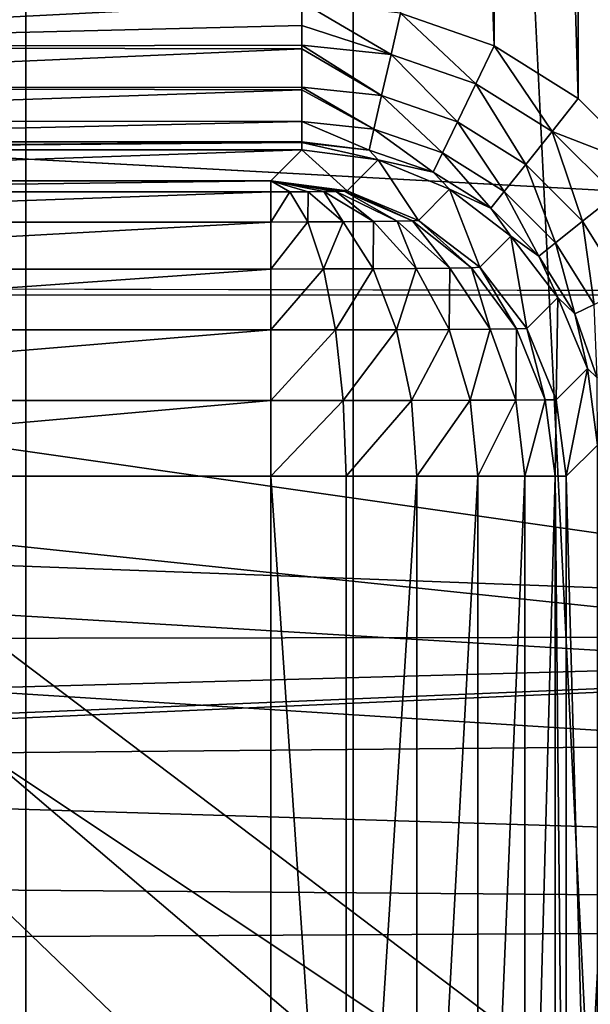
# Model space of a CAD drawing. Header units: millimetres. Extents: x -40 to 40, y -40 to 40.
# Tile 257 of 341: x 25 to 27, y -7.9 to -4.6. Entities that reach past the tile are written whole.
import ezdxf

# ---------------------------------------------------------------- set-up
doc = ezdxf.new("R2010")
doc.units = ezdxf.units.MM
doc.header["$LTSCALE"] = 26.699852
for name, color, linetype in [('1', 7, 'CONTINUOUS'), ('104', 7, 'CONTINUOUS'), ('109', 7, 'CONTINUOUS'), ('139', 7, 'CONTINUOUS'), ('16', 7, 'CONTINUOUS'), ('163', 7, 'CONTINUOUS'), ('385', 7, 'CONTINUOUS'), ('389', 7, 'CONTINUOUS'), ('48', 7, 'CONTINUOUS'), ('60', 7, 'CONTINUOUS'), ('816', 7, 'CONTINUOUS'), ('824', 7, 'CONTINUOUS'), ('825', 7, 'CONTINUOUS'), ('826', 7, 'CONTINUOUS'), ('827', 7, 'CONTINUOUS'), ('828', 7, 'CONTINUOUS'), ('829', 7, 'CONTINUOUS'), ('830', 7, 'CONTINUOUS'), ('831', 7, 'CONTINUOUS')]:
    doc.layers.add(name, color=color, linetype=linetype)

msp = doc.modelspace()

# ---------------------------------------------------------------- linework, layer by layer
at = {"layer": '1', "linetype": 'Continuous'}
for points in [[(25.0582, 30.5342), (21.9445, 32.8434), (25.0583, -30.5341), (25.0582, 30.5342)], [(25.0583, -30.5341), (21.9445, 32.8434), (21.9451, -32.843), (25.0583, -30.5341)], [(27.9309, 27.9306), (25.0582, 30.5342), (27.9306, -27.9309), (27.9309, 27.9306)], [(27.9306, -27.9309), (25.0582, 30.5342), (25.0583, -30.5341), (27.9306, -27.9309)]]:
    msp.add_3dface(points, dxfattribs=at)
at = {"layer": '104', "linetype": 'Continuous'}
for points in [[(31.8247, -3.3452, -730), (23.483, -3.9707, -730), (5.6924, -5.6921, -730), (31.8247, -3.3452, -730)], [(31.3007, -6.6534, -730), (31.8247, -3.3452, -730), (5.6924, -5.6921, -730), (31.3007, -6.6534, -730)], [(4.4723, -6.6933, -730), (31.3007, -6.6534, -730), (5.6924, -5.6921, -730), (4.4723, -6.6933, -730)], [(0, -8.05, -730), (31.3007, -6.6534, -730), (1.5705, -7.8953, -730), (0, -8.05, -730)], [(30.4337, -9.8888, -730), (31.3007, -6.6534, -730), (0, -8.05, -730), (30.4337, -9.8888, -730)], [(1.5705, -7.8953, -730), (31.3007, -6.6534, -730), (3.0804, -7.4373, -730), (1.5705, -7.8953, -730)], [(3.0804, -7.4373, -730), (31.3007, -6.6534, -730), (4.4723, -6.6933, -730), (3.0804, -7.4373, -730)]]:
    msp.add_3dface(points, dxfattribs=at)
at = {"layer": '109', "linetype": 'Continuous'}
for points in [[(32.3094, -3.515, -733), (31.74, -6.9873, -733), (9.9773, -3.8656, -733), (32.3094, -3.515, -733)], [(9.9773, -3.8656, -733), (31.74, -6.9873, -733), (9.0973, -5.6329, -733), (9.9773, -3.8656, -733)], [(9.0973, -5.6329, -733), (31.74, -6.9873, -733), (7.9072, -7.2087, -733), (9.0973, -5.6329, -733)], [(31.74, -6.9873, -733), (30.7983, -10.3786, -733), (7.9072, -7.2087, -733), (31.74, -6.9873, -733)], [(7.9072, -7.2087, -733), (30.7983, -10.3786, -733), (6.4476, -8.5392, -733), (7.9072, -7.2087, -733)]]:
    msp.add_3dface(points, dxfattribs=at)
at = {"layer": '139', "linetype": 'Continuous'}
for points in [[(26.9268, 4.8359, -733), (27.1641, -5.0732, -733), (27.1642, 5.0733, -733), (26.9268, 4.8359, -733)], [(26.6422, 4.6571, -733), (26.9267, -4.8358, -733), (26.9268, 4.8359, -733), (26.6422, 4.6571, -733)], [(26.9267, -4.8358, -733), (27.1641, -5.0732, -733), (26.9268, 4.8359, -733), (26.9267, -4.8358, -733)], [(26.3254, 4.5463, -733), (26.6426, -4.6573, -733), (26.6422, 4.6571, -733), (26.3254, 4.5463, -733)], [(26.6426, -4.6573, -733), (26.9267, -4.8358, -733), (26.6422, 4.6571, -733), (26.6426, -4.6573, -733)], [(26.3254, -4.5463, -733), (26.6426, -4.6573, -733), (26.3254, 4.5463, -733), (26.3254, -4.5463, -733)]]:
    msp.add_3dface(points, dxfattribs=at)
at = {"layer": '16', "linetype": 'Continuous'}
for points in [[(-33.9501, -1.8406, -3.5), (33.5521, -5.5004, -3.5), (-5, -5.4103, -3.5), (-33.9501, -1.8406, -3.5)], [(33.5521, -5.5004, -3.5), (-33.9501, -1.8406, -3.5), (33.9501, -1.8406, -3.5), (33.5521, -5.5004, -3.5)], [(-5, -5.4103, -3.5), (33.5521, -5.5004, -3.5), (-4.2222, -5.5047, -3.5), (-5, -5.4103, -3.5)], [(33.5521, -5.5004, -3.5), (32.7609, -9.0952, -3.5), (-4.2222, -5.5047, -3.5), (33.5521, -5.5004, -3.5)], [(-4.2222, -5.5047, -3.5), (32.7609, -9.0952, -3.5), (-3.4895, -5.7826, -3.5), (-4.2222, -5.5047, -3.5)], [(-3.4895, -5.7826, -3.5), (32.7609, -9.0952, -3.5), (-2.8449, -6.2276, -3.5), (-3.4895, -5.7826, -3.5)], [(-2.8449, -6.2276, -3.5), (32.7609, -9.0952, -3.5), (-2.3253, -6.814, -3.5), (-2.8449, -6.2276, -3.5)], [(-2.3253, -6.814, -3.5), (32.7609, -9.0952, -3.5), (-1.9613, -7.5076, -3.5), (-2.3253, -6.814, -3.5)], [(-1.9613, -7.5076, -3.5), (32.7609, -9.0952, -3.5), (-1.7737, -8.2688, -3.5), (-1.9613, -7.5076, -3.5)]]:
    msp.add_3dface(points, dxfattribs=at)
at = {"layer": '163', "linetype": 'Continuous'}
for points in [[(29.4827, -1.9913, -823.9652), (24.9125, -14.5088, -823.7467), (2.4565, -1.9913, -823.9652), (29.4827, -1.9913, -823.9652)], [(24.9125, -14.5088, -823.7467), (29.4827, -1.9913, -823.9652), (25.6898, -14.4411, -823.7479), (24.9125, -14.5088, -823.7467)], [(25.6898, -14.4411, -823.7479), (29.4827, -1.9913, -823.9652), (26.4436, -14.2402, -823.7514), (25.6898, -14.4411, -823.7479)], [(26.4436, -14.2402, -823.7514), (29.4827, -1.9913, -823.9652), (27.1523, -13.9117, -823.7572), (26.4436, -14.2402, -823.7514)]]:
    msp.add_3dface(points, dxfattribs=at)
at = {"layer": '385', "linetype": 'Continuous'}
for points in [[(25.6898, -14.4411, -743.2479), (20.5297, -14.5087, -743.2467), (20.7159, -3.4651, -743.4395), (25.6898, -14.4411, -743.2479)], [(29.338, -10.8245, -743.3111), (29.131, -11.5755, -743.2979), (20.7159, -3.4651, -743.4395), (29.338, -10.8245, -743.3111)], [(29.131, -11.5755, -743.2979), (28.7971, -12.2804, -743.2856), (20.7159, -3.4651, -743.4395), (29.131, -11.5755, -743.2979)], [(28.7971, -12.2804, -743.2856), (28.3466, -12.9168, -743.2745), (20.7159, -3.4651, -743.4395), (28.7971, -12.2804, -743.2856)], [(28.3466, -12.9168, -743.2745), (27.793, -13.466, -743.2649), (20.7159, -3.4651, -743.4395), (28.3466, -12.9168, -743.2745)], [(27.793, -13.466, -743.2649), (27.1523, -13.9117, -743.2572), (20.7159, -3.4651, -743.4395), (27.793, -13.466, -743.2649)], [(27.1523, -13.9117, -743.2572), (26.4436, -14.2402, -743.2514), (20.7159, -3.4651, -743.4395), (27.1523, -13.9117, -743.2572)], [(26.4436, -14.2402, -743.2514), (25.6898, -14.4411, -743.2479), (20.7159, -3.4651, -743.4395), (26.4436, -14.2402, -743.2514)], [(29.4123, -10.048, -743.3246), (29.338, -10.8245, -743.3111), (20.7159, -3.4651, -743.4395), (29.4123, -10.048, -743.3246)], [(29.4698, -3.4651, -743.4395), (29.4123, -10.048, -743.3246), (20.7159, -3.4651, -743.4395), (29.4698, -3.4651, -743.4395)]]:
    msp.add_3dface(points, dxfattribs=at)
at = {"layer": '389', "linetype": 'Continuous'}
for points in [[(29.4123, -10.048, -821.1754), (29.4827, -1.9913, -821.0348), (17.7718, -2.286, -821.0399), (29.4123, -10.048, -821.1754)], [(17.5509, -14.5087, -821.2533), (29.4123, -10.048, -821.1754), (17.7718, -2.286, -821.0399), (17.5509, -14.5087, -821.2533)]]:
    msp.add_3dface(points, dxfattribs=at)
at = {"layer": '48', "linetype": 'Continuous'}
for points in [[(37.6094, -3.8257, -14), (37.0295, -7.6106, -14), (6.6072, -4.415, -14), (37.6094, -3.8257, -14)], [(6.6072, -4.415, -14), (37.0295, -7.6106, -14), (5.6189, -5.6192, -14), (6.6072, -4.415, -14)], [(5.6189, -5.6192, -14), (37.0295, -7.6106, -14), (4.4148, -6.6073, -14), (5.6189, -5.6192, -14)], [(4.4148, -6.6073, -14), (37.0295, -7.6106, -14), (3.0415, -7.3415, -14), (4.4148, -6.6073, -14)], [(3.0415, -7.3415, -14), (37.0295, -7.6106, -14), (1.5504, -7.7938, -14), (3.0415, -7.3415, -14)], [(37.0295, -7.6106, -14), (36.0693, -11.3184, -14), (1.5504, -7.7938, -14), (37.0295, -7.6106, -14)], [(1.5504, -7.7938, -14), (36.0693, -11.3184, -14), (0.7781, -7.9084, -14), (1.5504, -7.7938, -14)]]:
    msp.add_3dface(points, dxfattribs=at)
at = {"layer": '60', "linetype": 'Continuous'}
for points in [[(23.5583, 26.1659, -11.5), (23.5587, -26.1655, -11.5), (26.1645, 23.5599, -11.5), (23.5583, 26.1659, -11.5)], [(23.5587, -26.1655, -11.5), (26.165, -23.5593, -11.5), (26.1645, 23.5599, -11.5), (23.5587, -26.1655, -11.5)], [(26.1645, 23.5599, -11.5), (26.165, -23.5593, -11.5), (28.4837, 20.6961, -11.5), (26.1645, 23.5599, -11.5)], [(26.165, -23.5593, -11.5), (28.4841, -20.6956, -11.5), (28.4837, 20.6961, -11.5), (26.165, -23.5593, -11.5)]]:
    msp.add_3dface(points, dxfattribs=at)
at = {"layer": '816', "linetype": 'Continuous'}
for points in [[(26.3254, -4.5463, -733), (25.9916, -4.5087, -733), (26.2933, -4.6865, -733.0211), (26.3254, -4.5463, -733)], [(26.2933, -4.6865, -733.0211), (25.9916, -4.5087, -733), (25.9916, -4.5877, -733.0063), (26.2933, -4.6865, -733.0211)], [(26.5804, -4.7857, -733.0208), (26.3254, -4.5463, -733), (26.2933, -4.6865, -733.0211), (26.5804, -4.7857, -733.0208)], [(26.6426, -4.6573, -733), (26.3254, -4.5463, -733), (26.5804, -4.7857, -733.0208), (26.6426, -4.6573, -733)], [(25.9916, -4.6542, -733.0216), (26.2933, -4.6865, -733.0211), (25.9916, -4.5877, -733.0063), (25.9916, -4.6542, -733.0216)], [(26.2933, -4.6865, -733.0211), (25.9916, -4.6542, -733.0216), (26.2616, -4.8256, -733.0903), (26.2933, -4.6865, -733.0211)], [(26.2616, -4.8256, -733.0903), (25.9916, -4.6542, -733.0216), (25.9916, -4.6669, -733.0257), (26.2616, -4.8256, -733.0903)], [(26.8381, -4.9469, -733.0206), (26.6426, -4.6573, -733), (26.5804, -4.7857, -733.0208), (26.8381, -4.9469, -733.0206)], [(26.9267, -4.8358, -733), (26.6426, -4.6573, -733), (26.8381, -4.9469, -733.0206), (26.9267, -4.8358, -733)], [(25.9916, -4.7966, -733.0913), (26.2616, -4.8256, -733.0903), (25.9916, -4.6669, -733.0257), (25.9916, -4.7966, -733.0913)], [(26.5184, -4.9144, -733.0896), (26.2933, -4.6865, -733.0211), (26.2616, -4.8256, -733.0903), (26.5184, -4.9144, -733.0896)], [(26.5804, -4.7857, -733.0208), (26.2933, -4.6865, -733.0211), (26.5184, -4.9144, -733.0896), (26.5804, -4.7857, -733.0208)], [(26.2616, -4.8256, -733.0903), (25.9916, -4.7966, -733.0913), (26.2357, -4.9391, -733.204), (26.2616, -4.8256, -733.0903)], [(26.2357, -4.9391, -733.204), (25.9916, -4.7966, -733.0913), (25.9916, -4.8058, -733.0979), (26.2357, -4.9391, -733.204)], [(26.749, -5.0587, -733.0892), (26.5804, -4.7857, -733.0208), (26.5184, -4.9144, -733.0896), (26.749, -5.0587, -733.0892)], [(26.8381, -4.9469, -733.0206), (26.5804, -4.7857, -733.0208), (26.749, -5.0587, -733.0892), (26.8381, -4.9469, -733.0206)], [(25.9916, -4.9137, -733.2068), (26.2357, -4.9391, -733.204), (25.9916, -4.8058, -733.0979), (25.9916, -4.9137, -733.2068)], [(26.4678, -5.0196, -733.203), (26.2616, -4.8256, -733.0903), (26.2357, -4.9391, -733.204), (26.4678, -5.0196, -733.203)], [(26.5184, -4.9144, -733.0896), (26.2616, -4.8256, -733.0903), (26.4678, -5.0196, -733.203), (26.5184, -4.9144, -733.0896)], [(27.1641, -5.0732, -733), (26.9267, -4.8358, -733), (26.8381, -4.9469, -733.0206), (27.1641, -5.0732, -733)], [(25.9916, -4.9822, -733.3394), (26.2196, -5.0097, -733.345), (25.9916, -4.9137, -733.2068), (25.9916, -4.9822, -733.3394)], [(26.2357, -4.9391, -733.204), (25.9916, -4.9137, -733.2068), (26.2196, -5.0097, -733.345), (26.2357, -4.9391, -733.204)], [(26.6761, -5.15, -733.2025), (26.5184, -4.9144, -733.0896), (26.4678, -5.0196, -733.203), (26.6761, -5.15, -733.2025)], [(26.749, -5.0587, -733.0892), (26.5184, -4.9144, -733.0896), (26.6761, -5.15, -733.2025), (26.749, -5.0587, -733.0892)], [(26.4362, -5.0851, -733.3438), (26.2357, -4.9391, -733.204), (26.2196, -5.0097, -733.345), (26.4362, -5.0851, -733.3438)], [(26.4678, -5.0196, -733.203), (26.2357, -4.9391, -733.204), (26.4362, -5.0851, -733.3438), (26.4678, -5.0196, -733.203)], [(26.9413, -5.251, -733.0892), (26.8381, -4.9469, -733.0206), (26.749, -5.0587, -733.0892), (26.9413, -5.251, -733.0892)], [(27.0531, -5.1619, -733.0206), (27.1641, -5.0732, -733), (26.8381, -4.9469, -733.0206), (27.0531, -5.1619, -733.0206)], [(27.0531, -5.1619, -733.0206), (26.8381, -4.9469, -733.0206), (26.9413, -5.251, -733.0892), (27.0531, -5.1619, -733.0206)], [(25.9916, -4.9845, -733.3464), (26.2196, -5.0097, -733.345), (25.9916, -4.9822, -733.3394), (25.9916, -4.9845, -733.3464)], [(26.2504, -5.0426, -733.4893), (25.9916, -4.9845, -733.3464), (25.9916, -5.0086, -733.4913), (26.2504, -5.0426, -733.4893)], [(26.2196, -5.0097, -733.345), (25.9916, -4.9845, -733.3464), (26.2504, -5.0426, -733.4893), (26.2196, -5.0097, -733.345)], [(26.4362, -5.0851, -733.3438), (26.2196, -5.0097, -733.345), (26.2504, -5.0426, -733.4893), (26.4362, -5.0851, -733.3438)], [(26.6307, -5.207, -733.3433), (26.4678, -5.0196, -733.203), (26.4362, -5.0851, -733.3438), (26.6307, -5.207, -733.3433)], [(26.6761, -5.15, -733.2025), (26.4678, -5.0196, -733.203), (26.6307, -5.207, -733.3433), (26.6761, -5.15, -733.2025)], [(26.4916, -5.1425, -733.4881), (26.4362, -5.0851, -733.3438), (26.2504, -5.0426, -733.4893), (26.4916, -5.1425, -733.4881)], [(26.85, -5.3239, -733.2025), (26.749, -5.0587, -733.0892), (26.6761, -5.15, -733.2025), (26.85, -5.3239, -733.2025)], [(26.9413, -5.251, -733.0892), (26.749, -5.0587, -733.0892), (26.85, -5.3239, -733.2025), (26.9413, -5.251, -733.0892)], [(26.6307, -5.207, -733.3433), (26.4362, -5.0851, -733.3438), (26.4916, -5.1425, -733.4881), (26.6307, -5.207, -733.3433)], [(26.6988, -5.3015, -733.4877), (26.6307, -5.207, -733.3433), (26.4916, -5.1425, -733.4881), (26.6988, -5.3015, -733.4877)], [(26.793, -5.3693, -733.3433), (26.6761, -5.15, -733.2025), (26.6307, -5.207, -733.3433), (26.793, -5.3693, -733.3433)], [(26.85, -5.3239, -733.2025), (26.6761, -5.15, -733.2025), (26.793, -5.3693, -733.3433), (26.85, -5.3239, -733.2025)], [(27.0856, -5.4816, -733.0896), (27.0531, -5.1619, -733.0206), (26.9413, -5.251, -733.0892), (27.0856, -5.4816, -733.0896)], [(26.793, -5.3693, -733.3433), (26.6307, -5.207, -733.3433), (26.6988, -5.3015, -733.4877), (26.793, -5.3693, -733.3433)], [(26.9804, -5.5322, -733.203), (26.9413, -5.251, -733.0892), (26.85, -5.3239, -733.2025), (26.9804, -5.5322, -733.203)], [(27.0856, -5.4816, -733.0896), (26.9413, -5.251, -733.0892), (26.9804, -5.5322, -733.203), (27.0856, -5.4816, -733.0896)], [(26.8576, -5.5085, -733.4881), (26.793, -5.3693, -733.3433), (26.6988, -5.3015, -733.4877), (26.8576, -5.5085, -733.4881)], [(26.9149, -5.5638, -733.3438), (26.85, -5.3239, -733.2025), (26.793, -5.3693, -733.3433), (26.9149, -5.5638, -733.3438)], [(26.9804, -5.5322, -733.203), (26.85, -5.3239, -733.2025), (26.9149, -5.5638, -733.3438), (26.9804, -5.5322, -733.203)], [(26.9149, -5.5638, -733.3438), (26.793, -5.3693, -733.3433), (26.8576, -5.5085, -733.4881), (26.9149, -5.5638, -733.3438)], [(26.9574, -5.7496, -733.4893), (26.9149, -5.5638, -733.3438), (26.8576, -5.5085, -733.4881), (26.9574, -5.7496, -733.4893)], [(26.9903, -5.7804, -733.345), (26.9804, -5.5322, -733.203), (26.9149, -5.5638, -733.3438), (26.9903, -5.7804, -733.345)], [(26.9903, -5.7804, -733.345), (26.9149, -5.5638, -733.3438), (26.9574, -5.7496, -733.4893), (26.9903, -5.7804, -733.345)], [(26.9914, -6.0084, -733.4913), (26.9903, -5.7804, -733.345), (26.9574, -5.7496, -733.4893), (26.9914, -6.0084, -733.4913)]]:
    msp.add_3dface(points, dxfattribs=at)
at = {"layer": '824', "linetype": 'Continuous'}
for points in [[(25.9916, -4.5087, -733), (23, -4.5087, -733), (23, -4.6615, -733.0239), (25.9916, -4.5087, -733)], [(25.9916, -4.5877, -733.0063), (25.9916, -4.5087, -733), (23, -4.6615, -733.0239), (25.9916, -4.5877, -733.0063)], [(25.9916, -4.6542, -733.0216), (25.9916, -4.5877, -733.0063), (23, -4.6615, -733.0239), (25.9916, -4.6542, -733.0216)], [(25.9916, -4.6669, -733.0257), (25.9916, -4.6542, -733.0216), (23, -4.6615, -733.0239), (25.9916, -4.6669, -733.0257)], [(25.9916, -4.6669, -733.0257), (23, -4.6615, -733.0239), (23, -4.7997, -733.0934), (25.9916, -4.6669, -733.0257)], [(25.9916, -4.7966, -733.0913), (25.9916, -4.6669, -733.0257), (23, -4.7997, -733.0934), (25.9916, -4.7966, -733.0913)], [(25.9916, -4.8058, -733.0979), (25.9916, -4.7966, -733.0913), (23, -4.7997, -733.0934), (25.9916, -4.8058, -733.0979)], [(25.9916, -4.8058, -733.0979), (23, -4.7997, -733.0934), (23, -4.9101, -733.2019), (25.9916, -4.8058, -733.0979)], [(25.9916, -4.9137, -733.2068), (25.9916, -4.8058, -733.0979), (23, -4.9101, -733.2019), (25.9916, -4.9137, -733.2068)], [(25.9916, -4.9137, -733.2068), (23, -4.9101, -733.2019), (23, -4.982, -733.3389), (25.9916, -4.9137, -733.2068)], [(25.9916, -4.9822, -733.3394), (25.9916, -4.9137, -733.2068), (23, -4.982, -733.3389), (25.9916, -4.9822, -733.3394)], [(25.9916, -4.9822, -733.3394), (23, -4.982, -733.3389), (23, -5.0086, -733.4913), (25.9916, -4.9822, -733.3394)], [(25.9916, -4.9845, -733.3464), (25.9916, -4.9822, -733.3394), (23, -5.0086, -733.4913), (25.9916, -4.9845, -733.3464)], [(25.9916, -5.0086, -733.4913), (25.9916, -4.9845, -733.3464), (23, -5.0086, -733.4913), (25.9916, -5.0086, -733.4913)]]:
    msp.add_3dface(points, dxfattribs=at)
at = {"layer": '825', "linetype": 'Continuous'}
for points in [[(25.9916, -5.0086, -733.4913), (23, -5.0086, -733.4913), (23, -5.1138, -739.5175), (25.9916, -5.0086, -733.4913)], [(25.9916, -5.0086, -733.4913), (23, -5.1138, -739.5175), (25.8864, -5.1138, -739.5175), (25.9916, -5.0086, -733.4913)]]:
    msp.add_3dface(points, dxfattribs=at)
at = {"layer": '826', "linetype": 'Continuous'}
for points in [[(25.8864, -5.1138, -739.5175), (23, -5.1138, -739.5175), (23, -5.1516, -739.7728), (25.8864, -5.1138, -739.5175)], [(25.8864, -5.1138, -739.5175), (23, -5.1516, -739.7728), (25.8864, -5.1516, -739.7728), (25.8864, -5.1138, -739.5175)], [(25.8864, -5.1516, -739.7728), (23, -5.2535, -740.01), (25.8864, -5.2535, -740.01), (25.8864, -5.1516, -739.7728)], [(23, -5.1516, -739.7728), (23, -5.2535, -740.01), (25.8864, -5.1516, -739.7728), (23, -5.1516, -739.7728)], [(25.8864, -5.2535, -740.01), (23, -5.4127, -740.2133), (25.8864, -5.4127, -740.2133), (25.8864, -5.2535, -740.01)], [(23, -5.2535, -740.01), (23, -5.4127, -740.2133), (25.8864, -5.2535, -740.01), (23, -5.2535, -740.01)], [(23, -5.4127, -740.2133), (23, -5.6187, -740.3689), (25.8864, -5.4127, -740.2133), (23, -5.4127, -740.2133)], [(25.8864, -5.4127, -740.2133), (23, -5.6187, -740.3689), (25.8864, -5.6187, -740.3689), (25.8864, -5.4127, -740.2133)], [(23, -5.6187, -740.3689), (23, -5.8576, -740.4667), (25.8864, -5.6187, -740.3689), (23, -5.6187, -740.3689)], [(25.8864, -5.6187, -740.3689), (23, -5.8576, -740.4667), (25.8864, -5.8576, -740.4667), (25.8864, -5.6187, -740.3689)], [(23, -6.1136, -740.5), (25.8864, -6.1136, -740.5), (25.8864, -5.8576, -740.4667), (23, -6.1136, -740.5)], [(23, -5.8576, -740.4667), (23, -6.1136, -740.5), (25.8864, -5.8576, -740.4667), (23, -5.8576, -740.4667)]]:
    msp.add_3dface(points, dxfattribs=at)
at = {"layer": '827', "linetype": 'Continuous'}
for points in [[(25.8864, -9.8865, -740.5), (23, -6.1136, -740.5), (25.8778, -10.0171, -740.5), (25.8864, -9.8865, -740.5)], [(25.8778, -10.0171, -740.5), (23, -6.1136, -740.5), (25.8523, -10.1453, -740.5), (25.8778, -10.0171, -740.5)], [(25.8523, -10.1453, -740.5), (23, -6.1136, -740.5), (25.8103, -10.2691, -740.5), (25.8523, -10.1453, -740.5)], [(25.8103, -10.2691, -740.5), (23, -6.1136, -740.5), (25.7525, -10.3864, -740.5), (25.8103, -10.2691, -740.5)], [(25.7525, -10.3864, -740.5), (23, -6.1136, -740.5), (25.6798, -10.4952, -740.5), (25.7525, -10.3864, -740.5)], [(25.6798, -10.4952, -740.5), (23, -6.1136, -740.5), (25.5935, -10.5936, -740.5), (25.6798, -10.4952, -740.5)], [(25.5935, -10.5936, -740.5), (23, -6.1136, -740.5), (25.4952, -10.6798, -740.5), (25.5935, -10.5936, -740.5)], [(25.4952, -10.6798, -740.5), (23, -6.1136, -740.5), (25.3864, -10.7525, -740.5), (25.4952, -10.6798, -740.5)], [(25.3864, -10.7525, -740.5), (23, -6.1136, -740.5), (25.2692, -10.8103, -740.5), (25.3864, -10.7525, -740.5)], [(25.2692, -10.8103, -740.5), (23, -6.1136, -740.5), (25.1455, -10.8523, -740.5), (25.2692, -10.8103, -740.5)], [(25.8864, -6.1136, -740.5), (23, -6.1136, -740.5), (25.8864, -9.8865, -740.5), (25.8864, -6.1136, -740.5)], [(25.1455, -10.8523, -740.5), (23, -6.1136, -740.5), (25.0173, -10.8778, -740.5), (25.1455, -10.8523, -740.5)]]:
    msp.add_3dface(points, dxfattribs=at)
at = {"layer": '828', "linetype": 'Continuous'}
for points in [[(25.8864, -6.1136, -740.5), (25.8864, -9.8865, -740.5), (26.1424, -9.8865, -740.4667), (25.8864, -6.1136, -740.5)], [(26.1414, -6.1136, -740.4669), (25.8864, -6.1136, -740.5), (26.1424, -9.8865, -740.4667), (26.1414, -6.1136, -740.4669)], [(26.3806, -6.1136, -740.3693), (26.1414, -6.1136, -740.4669), (26.1424, -9.8865, -740.4667), (26.3806, -6.1136, -740.3693)], [(26.3816, -9.8865, -740.3688), (26.3806, -6.1136, -740.3693), (26.1424, -9.8865, -740.4667), (26.3816, -9.8865, -740.3688)], [(26.5869, -6.1136, -740.2137), (26.3806, -6.1136, -740.3693), (26.3816, -9.8865, -740.3688), (26.5869, -6.1136, -740.2137)], [(26.5877, -9.8865, -740.2129), (26.5869, -6.1136, -740.2137), (26.3816, -9.8865, -740.3688), (26.5877, -9.8865, -740.2129)], [(26.7464, -6.1136, -740.0103), (26.5869, -6.1136, -740.2137), (26.5877, -9.8865, -740.2129), (26.7464, -6.1136, -740.0103)], [(26.7469, -9.8865, -740.0094), (26.7464, -6.1136, -740.0103), (26.5877, -9.8865, -740.2129), (26.7469, -9.8865, -740.0094)], [(26.8484, -6.1136, -739.7729), (26.7464, -6.1136, -740.0103), (26.7469, -9.8865, -740.0094), (26.8484, -6.1136, -739.7729)], [(26.8487, -9.8865, -739.7718), (26.8484, -6.1136, -739.7729), (26.7469, -9.8865, -740.0094), (26.8487, -9.8865, -739.7718)], [(26.8862, -9.8865, -739.5175), (26.8484, -6.1136, -739.7729), (26.8487, -9.8865, -739.7718), (26.8862, -9.8865, -739.5175)], [(26.8862, -6.1136, -739.5175), (26.8484, -6.1136, -739.7729), (26.8862, -9.8865, -739.5175), (26.8862, -6.1136, -739.5175)]]:
    msp.add_3dface(points, dxfattribs=at)
at = {"layer": '829', "linetype": 'Continuous'}
for points in [[(25.8864, -5.1138, -739.5175), (25.8864, -5.1516, -739.7728), (25.9517, -5.1514, -739.7645), (25.8864, -5.1138, -739.5175)], [(25.8864, -5.1138, -739.5175), (25.9517, -5.1514, -739.7645), (26.0131, -5.1511, -739.7397), (25.8864, -5.1138, -739.5175)], [(25.8864, -5.1138, -739.5175), (26.0131, -5.1511, -739.7397), (26.0663, -5.1505, -739.7001), (25.8864, -5.1138, -739.5175)], [(25.8864, -5.1138, -739.5175), (26.0663, -5.1505, -739.7001), (26.1077, -5.1497, -739.6482), (25.8864, -5.1138, -739.5175)], [(25.8864, -5.1138, -739.5175), (26.1077, -5.1497, -739.6482), (26.1347, -5.1489, -739.5873), (25.8864, -5.1138, -739.5175)], [(25.8864, -5.1138, -739.5175), (26.1347, -5.1489, -739.5873), (26.1451, -5.1479, -739.5214), (25.8864, -5.1138, -739.5175)], [(25.8864, -5.1516, -739.7728), (25.8864, -5.2535, -740.01), (25.9517, -5.1514, -739.7645), (25.8864, -5.1516, -739.7728)], [(25.9517, -5.1514, -739.7645), (25.8864, -5.2535, -740.01), (26.0126, -5.2533, -739.9938), (25.9517, -5.1514, -739.7645)], [(25.9517, -5.1514, -739.7645), (26.0126, -5.2533, -739.9938), (26.0131, -5.1511, -739.7397), (25.9517, -5.1514, -739.7645)], [(26.0131, -5.1511, -739.7397), (26.0126, -5.2533, -739.9938), (26.1314, -5.2527, -739.9459), (26.0131, -5.1511, -739.7397)], [(26.0131, -5.1511, -739.7397), (26.1314, -5.2527, -739.9459), (26.0663, -5.1505, -739.7001), (26.0131, -5.1511, -739.7397)], [(26.0663, -5.1505, -739.7001), (26.2341, -5.2518, -739.8693), (26.1077, -5.1497, -739.6482), (26.0663, -5.1505, -739.7001)], [(26.0663, -5.1505, -739.7001), (26.1314, -5.2527, -739.9459), (26.2341, -5.2518, -739.8693), (26.0663, -5.1505, -739.7001)], [(26.1077, -5.1497, -739.6482), (26.3142, -5.2507, -739.7689), (26.1347, -5.1489, -739.5873), (26.1077, -5.1497, -739.6482)], [(26.1077, -5.1497, -739.6482), (26.2341, -5.2518, -739.8693), (26.3142, -5.2507, -739.7689), (26.1077, -5.1497, -739.6482)], [(26.1347, -5.1489, -739.5873), (26.3661, -5.2493, -739.6512), (26.1451, -5.1479, -739.5214), (26.1347, -5.1489, -739.5873)], [(26.1347, -5.1489, -739.5873), (26.3142, -5.2507, -739.7689), (26.3661, -5.2493, -739.6512), (26.1347, -5.1489, -739.5873)], [(26.1451, -5.1479, -739.5214), (26.3661, -5.2493, -739.6512), (26.3862, -5.2478, -739.5238), (26.1451, -5.1479, -739.5214)], [(25.8864, -5.2535, -740.01), (25.8864, -5.4127, -740.2133), (26.0126, -5.2533, -739.9938), (25.8864, -5.2535, -740.01)], [(26.0126, -5.2533, -739.9938), (25.8864, -5.4127, -740.2133), (26.0652, -5.4125, -740.1903), (26.0126, -5.2533, -739.9938)], [(26.0126, -5.2533, -739.9938), (26.0652, -5.4125, -740.1903), (26.1314, -5.2527, -739.9459), (26.0126, -5.2533, -739.9938)], [(26.1314, -5.2527, -739.9459), (26.0652, -5.4125, -740.1903), (26.2332, -5.4119, -740.1224), (26.1314, -5.2527, -739.9459)], [(26.1314, -5.2527, -739.9459), (26.2332, -5.4119, -740.1224), (26.2341, -5.2518, -739.8693), (26.1314, -5.2527, -739.9459)], [(26.2341, -5.2518, -739.8693), (26.2332, -5.4119, -740.1224), (26.3787, -5.411, -740.0138), (26.2341, -5.2518, -739.8693)], [(26.2341, -5.2518, -739.8693), (26.3787, -5.411, -740.0138), (26.3142, -5.2507, -739.7689), (26.2341, -5.2518, -739.8693)], [(26.3142, -5.2507, -739.7689), (26.4918, -5.4097, -739.8715), (26.3661, -5.2493, -739.6512), (26.3142, -5.2507, -739.7689)], [(26.3142, -5.2507, -739.7689), (26.3787, -5.411, -740.0138), (26.4918, -5.4097, -739.8715), (26.3142, -5.2507, -739.7689)], [(26.3661, -5.2493, -739.6512), (26.565, -5.4083, -739.7048), (26.3862, -5.2478, -739.5238), (26.3661, -5.2493, -739.6512)], [(26.3661, -5.2493, -739.6512), (26.4918, -5.4097, -739.8715), (26.565, -5.4083, -739.7048), (26.3661, -5.2493, -739.6512)], [(26.3862, -5.2478, -739.5238), (26.565, -5.4083, -739.7048), (26.5933, -5.4067, -739.5247), (26.3862, -5.2478, -739.5238)], [(25.8864, -5.4127, -740.2133), (25.8864, -5.6187, -740.3689), (26.0652, -5.4125, -740.1903), (25.8864, -5.4127, -740.2133)], [(26.0652, -5.4125, -740.1903), (25.8864, -5.6187, -740.3689), (26.1058, -5.6185, -740.3407), (26.0652, -5.4125, -740.1903)], [(26.0652, -5.4125, -740.1903), (26.1058, -5.6185, -740.3407), (26.2332, -5.4119, -740.1224), (26.0652, -5.4125, -740.1903)], [(26.2332, -5.4119, -740.1224), (26.1058, -5.6185, -740.3407), (26.3119, -5.618, -740.2572), (26.2332, -5.4119, -740.1224)], [(26.2332, -5.4119, -740.1224), (26.3119, -5.618, -740.2572), (26.3787, -5.411, -740.0138), (26.2332, -5.4119, -740.1224)], [(26.3787, -5.411, -740.0138), (26.3119, -5.618, -740.2572), (26.4901, -5.6172, -740.1238), (26.3787, -5.411, -740.0138)], [(26.3787, -5.411, -740.0138), (26.4901, -5.6172, -740.1238), (26.4918, -5.4097, -739.8715), (26.3787, -5.411, -740.0138)], [(26.4918, -5.4097, -739.8715), (26.4901, -5.6172, -740.1238), (26.6286, -5.6162, -739.9491), (26.4918, -5.4097, -739.8715)], [(26.4918, -5.4097, -739.8715), (26.6286, -5.6162, -739.9491), (26.565, -5.4083, -739.7048), (26.4918, -5.4097, -739.8715)], [(26.565, -5.4083, -739.7048), (26.718, -5.6151, -739.7446), (26.5933, -5.4067, -739.5247), (26.565, -5.4083, -739.7048)], [(26.565, -5.4083, -739.7048), (26.6286, -5.6162, -739.9491), (26.718, -5.6151, -739.7446), (26.565, -5.4083, -739.7048)], [(26.5933, -5.4067, -739.5247), (26.718, -5.6151, -739.7446), (26.7522, -5.6138, -739.5238), (26.5933, -5.4067, -739.5247)], [(25.8864, -5.6187, -740.3689), (25.8864, -5.8576, -740.4667), (26.1058, -5.6185, -740.3407), (25.8864, -5.6187, -740.3689)], [(26.1058, -5.6185, -740.3407), (25.8864, -5.8576, -740.4667), (26.1318, -5.8575, -740.435), (26.1058, -5.6185, -740.3407)], [(26.1058, -5.6185, -740.3407), (26.1318, -5.8575, -740.435), (26.3119, -5.618, -740.2572), (26.1058, -5.6185, -740.3407)], [(26.3119, -5.618, -740.2572), (26.1318, -5.8575, -740.435), (26.3622, -5.8572, -740.3414), (26.3119, -5.618, -740.2572)], [(26.3119, -5.618, -740.2572), (26.3622, -5.8572, -740.3414), (26.4901, -5.6172, -740.1238), (26.3119, -5.618, -740.2572)], [(26.4901, -5.6172, -740.1238), (26.3622, -5.8572, -740.3414), (26.5611, -5.8568, -740.1919), (26.4901, -5.6172, -740.1238)], [(26.4901, -5.6172, -740.1238), (26.5611, -5.8568, -740.1919), (26.6286, -5.6162, -739.9491), (26.4901, -5.6172, -740.1238)], [(26.6286, -5.6162, -739.9491), (26.5611, -5.8568, -740.1919), (26.7154, -5.8563, -739.9965), (26.6286, -5.6162, -739.9491)], [(26.6286, -5.6162, -739.9491), (26.7154, -5.8563, -739.9965), (26.718, -5.6151, -739.7446), (26.6286, -5.6162, -739.9491)], [(26.718, -5.6151, -739.7446), (26.7154, -5.8563, -739.9965), (26.8147, -5.8556, -739.7678), (26.718, -5.6151, -739.7446)], [(26.718, -5.6151, -739.7446), (26.8147, -5.8556, -739.7678), (26.7522, -5.6138, -739.5238), (26.718, -5.6151, -739.7446)], [(26.7522, -5.6138, -739.5238), (26.8147, -5.8556, -739.7678), (26.8521, -5.8549, -739.5214), (26.7522, -5.6138, -739.5238)], [(25.8864, -5.8576, -740.4667), (25.8864, -6.1136, -740.5), (26.1318, -5.8575, -740.435), (25.8864, -5.8576, -740.4667)], [(25.8864, -6.1136, -740.5), (26.1414, -6.1136, -740.4669), (26.1318, -5.8575, -740.435), (25.8864, -6.1136, -740.5)], [(26.1318, -5.8575, -740.435), (26.1414, -6.1136, -740.4669), (26.3622, -5.8572, -740.3414), (26.1318, -5.8575, -740.435)], [(26.1414, -6.1136, -740.4669), (26.3806, -6.1136, -740.3693), (26.3622, -5.8572, -740.3414), (26.1414, -6.1136, -740.4669)], [(26.3622, -5.8572, -740.3414), (26.3806, -6.1136, -740.3693), (26.5611, -5.8568, -740.1919), (26.3622, -5.8572, -740.3414)], [(26.3806, -6.1136, -740.3693), (26.5869, -6.1136, -740.2137), (26.5611, -5.8568, -740.1919), (26.3806, -6.1136, -740.3693)], [(26.5611, -5.8568, -740.1919), (26.5869, -6.1136, -740.2137), (26.7154, -5.8563, -739.9965), (26.5611, -5.8568, -740.1919)], [(26.5869, -6.1136, -740.2137), (26.7464, -6.1136, -740.0103), (26.7154, -5.8563, -739.9965), (26.5869, -6.1136, -740.2137)], [(26.7154, -5.8563, -739.9965), (26.7464, -6.1136, -740.0103), (26.8147, -5.8556, -739.7678), (26.7154, -5.8563, -739.9965)], [(26.7464, -6.1136, -740.0103), (26.8484, -6.1136, -739.7729), (26.8147, -5.8556, -739.7678), (26.7464, -6.1136, -740.0103)], [(26.8147, -5.8556, -739.7678), (26.8484, -6.1136, -739.7729), (26.8521, -5.8549, -739.5214), (26.8147, -5.8556, -739.7678)], [(26.8484, -6.1136, -739.7729), (26.8862, -6.1136, -739.5175), (26.8521, -5.8549, -739.5214), (26.8484, -6.1136, -739.7729)]]:
    msp.add_3dface(points, dxfattribs=at)
at = {"layer": '830', "linetype": 'Continuous'}
for points in [[(25.9916, -5.0086, -733.4913), (25.8864, -5.1138, -739.5175), (26.1451, -5.1479, -739.5214), (25.9916, -5.0086, -733.4913)], [(26.2504, -5.0426, -733.4893), (25.9916, -5.0086, -733.4913), (26.1451, -5.1479, -739.5214), (26.2504, -5.0426, -733.4893)], [(26.2504, -5.0426, -733.4893), (26.1451, -5.1479, -739.5214), (26.3862, -5.2478, -739.5238), (26.2504, -5.0426, -733.4893)], [(26.4916, -5.1425, -733.4881), (26.2504, -5.0426, -733.4893), (26.3862, -5.2478, -739.5238), (26.4916, -5.1425, -733.4881)], [(26.4916, -5.1425, -733.4881), (26.3862, -5.2478, -739.5238), (26.5933, -5.4067, -739.5247), (26.4916, -5.1425, -733.4881)], [(26.6988, -5.3015, -733.4877), (26.4916, -5.1425, -733.4881), (26.5933, -5.4067, -739.5247), (26.6988, -5.3015, -733.4877)], [(26.6988, -5.3015, -733.4877), (26.5933, -5.4067, -739.5247), (26.7522, -5.6138, -739.5238), (26.6988, -5.3015, -733.4877)], [(26.8576, -5.5085, -733.4881), (26.6988, -5.3015, -733.4877), (26.7522, -5.6138, -739.5238), (26.8576, -5.5085, -733.4881)], [(26.8576, -5.5085, -733.4881), (26.7522, -5.6138, -739.5238), (26.8521, -5.8549, -739.5214), (26.8576, -5.5085, -733.4881)], [(26.9574, -5.7496, -733.4893), (26.8576, -5.5085, -733.4881), (26.8521, -5.8549, -739.5214), (26.9574, -5.7496, -733.4893)], [(26.8862, -6.1136, -739.5175), (26.9574, -5.7496, -733.4893), (26.8521, -5.8549, -739.5214), (26.8862, -6.1136, -739.5175)], [(26.9914, -6.0084, -733.4913), (26.9574, -5.7496, -733.4893), (26.8862, -6.1136, -739.5175), (26.9914, -6.0084, -733.4913)]]:
    msp.add_3dface(points, dxfattribs=at)
at = {"layer": '831', "linetype": 'Continuous'}
for points in [[(26.9914, -9.9917, -733.4913), (26.9914, -6.0084, -733.4913), (26.8862, -6.1136, -739.5175), (26.9914, -9.9917, -733.4913)], [(26.9914, -9.9917, -733.4913), (26.8862, -6.1136, -739.5175), (26.8862, -9.8865, -739.5175), (26.9914, -9.9917, -733.4913)]]:
    msp.add_3dface(points, dxfattribs=at)

doc.saveas('drawing.dxf')
